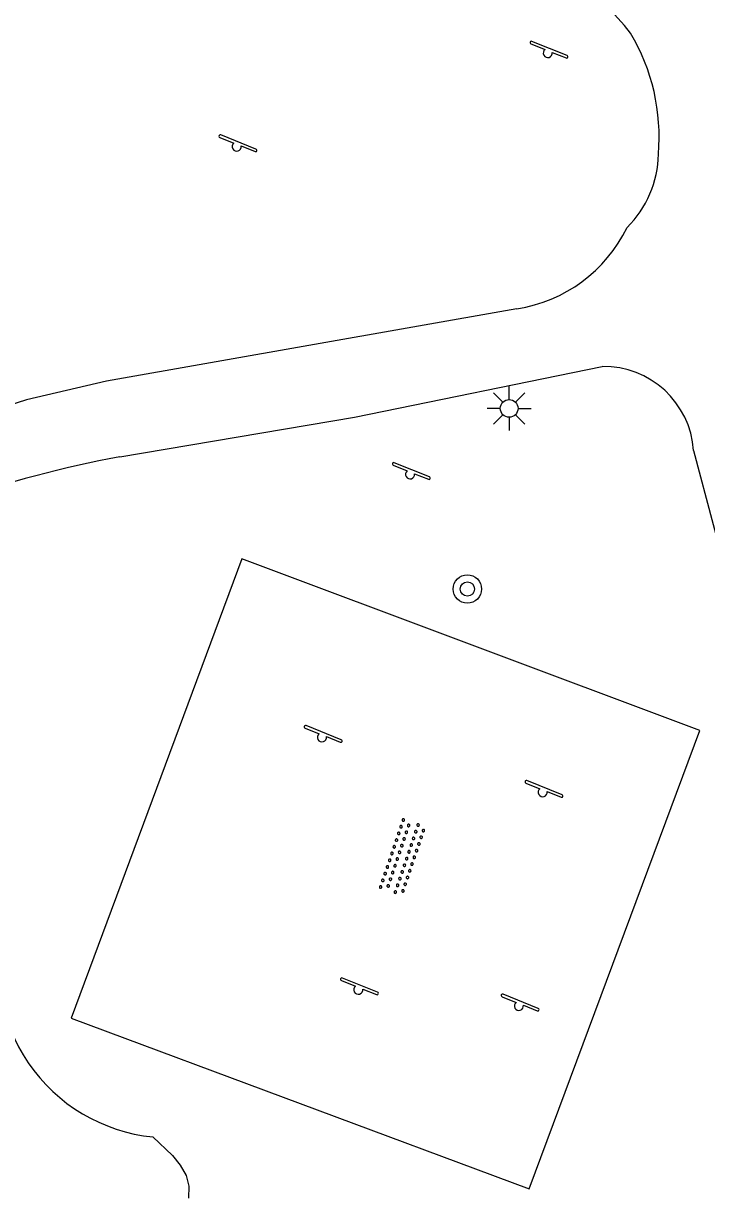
# Model space of a CAD drawing. Extents: x 137999 to 141000, y 397500 to 400501.
# Drawn here: x 138429.41 to 138448.7, y 400412.35 to 400445.38 of the extents above; entities that cross this region are included whole.
import ezdxf

# ---------------------------------------------------------------- set-up
doc = ezdxf.new("R2010")
doc.units = 0
for name, color, linetype in [('gg-knt-verharding', 7, 'Continuous'), ('gt-grn-groengrens', 7, 'Continuous'), ('gt-symb-boom', 7, 'Continuous'), ('gt-symb-lichtmast', 7, 'Continuous'), ('gt-symb-overige verharding', 7, 'Continuous'), ('gt-symb-speelvoorziening', 7, 'Continuous')]:
    doc.layers.add(name, color=color, linetype=linetype)

# ---------------------------------------------------------------- blocks, each defined once
blk = doc.blocks.new('gt0-SV')
at = {"layer": 'gt-symb-speelvoorziening'}
for p, q in [((-0.477, 0.255), (-0.08, 0.096)), ((0.542, -0.076), (-0.449, 0.324)), ((0.125, 0.014), (0.515, -0.143))]:
    blk.add_line(p, q, dxfattribs=at)
for centre, radius, start, end in [((-0.466, 0.291), 0.0369, 63.6251, 252.6602), ((-0.002, -0.005), 0.128, 127.6866, 8.5986), ((0.531, -0.111), 0.0363, 243.5085, 72.5436)]:
    blk.add_arc(centre, radius, start, end, dxfattribs=at)
blk = doc.blocks.new('gt0-OVH')
at = {"layer": 'gt-symb-overige verharding'}
for points in [[(-0.972, 0.298), (-0.967, 0.308), (-0.965, 0.319), (-0.966, 0.33), (-0.971, 0.34), (-0.978, 0.348), (-0.988, 0.353), (-0.999, 0.355), (-1.01, 0.354), (-1.02, 0.349), (-1.028, 0.342), (-1.033, 0.332), (-1.035, 0.321), (-1.034, 0.31), (-1.029, 0.3), (-1.022, 0.292), (-1.012, 0.287), (-1.001, 0.285), (-0.99, 0.286), (-0.98, 0.291)], [(-0.772, 0.298), (-0.767, 0.308), (-0.765, 0.319), (-0.766, 0.33), (-0.771, 0.34), (-0.778, 0.348), (-0.788, 0.353), (-0.799, 0.355), (-0.81, 0.354), (-0.82, 0.349), (-0.828, 0.342), (-0.833, 0.332), (-0.835, 0.321), (-0.834, 0.31), (-0.829, 0.3), (-0.822, 0.292), (-0.812, 0.287), (-0.801, 0.285), (-0.79, 0.286), (-0.78, 0.291)], [(-0.572, 0.298), (-0.567, 0.308), (-0.565, 0.319), (-0.566, 0.33), (-0.571, 0.34), (-0.578, 0.348), (-0.588, 0.353), (-0.599, 0.355), (-0.61, 0.354), (-0.62, 0.349), (-0.628, 0.342), (-0.633, 0.332), (-0.635, 0.321), (-0.634, 0.31), (-0.629, 0.3), (-0.622, 0.292), (-0.612, 0.287), (-0.601, 0.285), (-0.59, 0.286), (-0.58, 0.291)], [(-0.372, 0.298), (-0.367, 0.308), (-0.365, 0.319), (-0.366, 0.33), (-0.371, 0.34), (-0.378, 0.348), (-0.388, 0.353), (-0.399, 0.355), (-0.41, 0.354), (-0.42, 0.349), (-0.428, 0.342), (-0.433, 0.332), (-0.435, 0.321), (-0.434, 0.31), (-0.429, 0.3), (-0.422, 0.292), (-0.412, 0.287), (-0.401, 0.285), (-0.39, 0.286), (-0.38, 0.291)], [(-0.172, 0.298), (-0.167, 0.308), (-0.165, 0.319), (-0.166, 0.33), (-0.171, 0.34), (-0.178, 0.348), (-0.188, 0.353), (-0.199, 0.355), (-0.21, 0.354), (-0.22, 0.349), (-0.228, 0.342), (-0.233, 0.332), (-0.235, 0.321), (-0.234, 0.31), (-0.229, 0.3), (-0.222, 0.292), (-0.212, 0.287), (-0.201, 0.285), (-0.19, 0.286), (-0.18, 0.291)], [(0.028, 0.298), (0.033, 0.308), (0.035, 0.319), (0.034, 0.33), (0.029, 0.34), (0.022, 0.348), (0.012, 0.353), (0.001, 0.355), (-0.01, 0.354), (-0.02, 0.349), (-0.028, 0.342), (-0.033, 0.332), (-0.035, 0.321), (-0.034, 0.31), (-0.029, 0.3), (-0.022, 0.292), (-0.012, 0.287), (-0.001, 0.285), (0.01, 0.286), (0.02, 0.291)], [(0.228, 0.298), (0.233, 0.308), (0.235, 0.319), (0.234, 0.33), (0.229, 0.34), (0.222, 0.348), (0.212, 0.353), (0.201, 0.355), (0.19, 0.354), (0.18, 0.349), (0.172, 0.342), (0.167, 0.332), (0.165, 0.321), (0.166, 0.31), (0.171, 0.3), (0.178, 0.292), (0.188, 0.287), (0.199, 0.285), (0.21, 0.286), (0.22, 0.291)], [(0.428, 0.298), (0.433, 0.308), (0.435, 0.319), (0.434, 0.33), (0.429, 0.34), (0.422, 0.348), (0.412, 0.353), (0.401, 0.355), (0.39, 0.354), (0.38, 0.349), (0.372, 0.342), (0.367, 0.332), (0.365, 0.321), (0.366, 0.31), (0.371, 0.3), (0.378, 0.292), (0.388, 0.287), (0.399, 0.285), (0.41, 0.286), (0.42, 0.291)], [(0.628, 0.298), (0.633, 0.308), (0.635, 0.319), (0.634, 0.33), (0.629, 0.34), (0.622, 0.348), (0.612, 0.353), (0.601, 0.355), (0.59, 0.354), (0.58, 0.349), (0.572, 0.342), (0.567, 0.332), (0.565, 0.321), (0.566, 0.31), (0.571, 0.3), (0.578, 0.292), (0.588, 0.287), (0.599, 0.285), (0.61, 0.286), (0.62, 0.291)], [(0.828, 0.298), (0.833, 0.308), (0.835, 0.319), (0.834, 0.33), (0.829, 0.34), (0.822, 0.348), (0.812, 0.353), (0.801, 0.355), (0.79, 0.354), (0.78, 0.349), (0.772, 0.342), (0.767, 0.332), (0.765, 0.321), (0.766, 0.31), (0.771, 0.3), (0.778, 0.292), (0.788, 0.287), (0.799, 0.285), (0.81, 0.286), (0.82, 0.291)], [(1.028, 0.298), (1.033, 0.308), (1.035, 0.319), (1.034, 0.33), (1.029, 0.34), (1.022, 0.348), (1.012, 0.353), (1.001, 0.355), (0.99, 0.354), (0.98, 0.349), (0.972, 0.342), (0.967, 0.332), (0.965, 0.321), (0.966, 0.31), (0.971, 0.3), (0.978, 0.292), (0.988, 0.287), (0.999, 0.285), (1.01, 0.286), (1.02, 0.291)], [(-0.872, 0.106), (-0.867, 0.116), (-0.865, 0.126), (-0.866, 0.137), (-0.871, 0.147), (-0.878, 0.156), (-0.888, 0.161), (-0.899, 0.163), (-0.91, 0.162), (-0.92, 0.157), (-0.928, 0.15), (-0.933, 0.14), (-0.935, 0.129), (-0.934, 0.118), (-0.929, 0.108), (-0.922, 0.1), (-0.912, 0.095), (-0.901, 0.092), (-0.89, 0.094), (-0.88, 0.098)], [(-0.672, 0.106), (-0.667, 0.116), (-0.665, 0.126), (-0.666, 0.137), (-0.671, 0.147), (-0.678, 0.156), (-0.688, 0.161), (-0.699, 0.163), (-0.71, 0.162), (-0.72, 0.157), (-0.728, 0.15), (-0.733, 0.14), (-0.735, 0.129), (-0.734, 0.118), (-0.729, 0.108), (-0.722, 0.1), (-0.712, 0.095), (-0.701, 0.092), (-0.69, 0.094), (-0.68, 0.098)], [(-0.472, 0.106), (-0.467, 0.116), (-0.465, 0.126), (-0.466, 0.137), (-0.471, 0.147), (-0.478, 0.156), (-0.488, 0.161), (-0.499, 0.163), (-0.51, 0.162), (-0.52, 0.157), (-0.528, 0.15), (-0.533, 0.14), (-0.535, 0.129), (-0.534, 0.118), (-0.529, 0.108), (-0.522, 0.1), (-0.512, 0.095), (-0.501, 0.092), (-0.49, 0.094), (-0.48, 0.098)], [(-0.272, 0.106), (-0.267, 0.116), (-0.265, 0.126), (-0.266, 0.137), (-0.271, 0.147), (-0.278, 0.156), (-0.288, 0.161), (-0.299, 0.163), (-0.31, 0.162), (-0.32, 0.157), (-0.328, 0.15), (-0.333, 0.14), (-0.335, 0.129), (-0.334, 0.118), (-0.329, 0.108), (-0.322, 0.1), (-0.312, 0.095), (-0.301, 0.092), (-0.29, 0.094), (-0.28, 0.098)], [(-0.072, 0.106), (-0.067, 0.116), (-0.065, 0.126), (-0.066, 0.137), (-0.071, 0.147), (-0.078, 0.156), (-0.088, 0.161), (-0.099, 0.163), (-0.11, 0.162), (-0.12, 0.157), (-0.128, 0.15), (-0.133, 0.14), (-0.135, 0.129), (-0.134, 0.118), (-0.129, 0.108), (-0.122, 0.1), (-0.112, 0.095), (-0.101, 0.092), (-0.09, 0.094), (-0.08, 0.098)], [(0.128, 0.106), (0.133, 0.116), (0.135, 0.126), (0.134, 0.137), (0.129, 0.147), (0.122, 0.156), (0.112, 0.161), (0.101, 0.163), (0.09, 0.162), (0.08, 0.157), (0.072, 0.15), (0.067, 0.14), (0.065, 0.129), (0.066, 0.118), (0.071, 0.108), (0.078, 0.1), (0.088, 0.095), (0.099, 0.092), (0.11, 0.094), (0.12, 0.098)], [(0.328, 0.106), (0.333, 0.116), (0.335, 0.126), (0.334, 0.137), (0.329, 0.147), (0.322, 0.156), (0.312, 0.161), (0.301, 0.163), (0.29, 0.162), (0.28, 0.157), (0.272, 0.15), (0.267, 0.14), (0.265, 0.129), (0.266, 0.118), (0.271, 0.108), (0.278, 0.1), (0.288, 0.095), (0.299, 0.092), (0.31, 0.094), (0.32, 0.098)], [(0.528, 0.106), (0.533, 0.116), (0.535, 0.126), (0.534, 0.137), (0.529, 0.147), (0.522, 0.156), (0.512, 0.161), (0.501, 0.163), (0.49, 0.162), (0.48, 0.157), (0.472, 0.15), (0.467, 0.14), (0.465, 0.129), (0.466, 0.118), (0.471, 0.108), (0.478, 0.1), (0.488, 0.095), (0.499, 0.092), (0.51, 0.094), (0.52, 0.098)], [(0.728, 0.106), (0.733, 0.116), (0.735, 0.126), (0.734, 0.137), (0.729, 0.147), (0.722, 0.156), (0.712, 0.161), (0.701, 0.163), (0.69, 0.162), (0.68, 0.157), (0.672, 0.15), (0.667, 0.14), (0.665, 0.129), (0.666, 0.118), (0.671, 0.108), (0.678, 0.1), (0.688, 0.095), (0.699, 0.092), (0.71, 0.094), (0.72, 0.098)], [(0.928, 0.106), (0.933, 0.116), (0.935, 0.126), (0.934, 0.137), (0.929, 0.147), (0.922, 0.156), (0.912, 0.161), (0.901, 0.163), (0.89, 0.162), (0.88, 0.157), (0.872, 0.15), (0.867, 0.14), (0.865, 0.129), (0.866, 0.118), (0.871, 0.108), (0.878, 0.1), (0.888, 0.095), (0.899, 0.092), (0.91, 0.094), (0.92, 0.098)], [(-0.972, -0.142), (-0.967, -0.132), (-0.965, -0.121), (-0.966, -0.11), (-0.971, -0.1), (-0.978, -0.092), (-0.988, -0.087), (-0.999, -0.085), (-1.01, -0.086), (-1.02, -0.091), (-1.028, -0.098), (-1.033, -0.108), (-1.035, -0.119), (-1.034, -0.13), (-1.029, -0.14), (-1.022, -0.148), (-1.012, -0.153), (-1.001, -0.155), (-0.99, -0.154), (-0.98, -0.149)], [(-0.872, -0.334), (-0.867, -0.324), (-0.865, -0.314), (-0.866, -0.303), (-0.871, -0.293), (-0.878, -0.284), (-0.888, -0.279), (-0.899, -0.277), (-0.91, -0.278), (-0.92, -0.283), (-0.928, -0.29), (-0.933, -0.3), (-0.935, -0.311), (-0.934, -0.322), (-0.929, -0.332), (-0.922, -0.34), (-0.912, -0.345), (-0.901, -0.348), (-0.89, -0.346), (-0.88, -0.342)], [(-0.772, -0.142), (-0.767, -0.132), (-0.765, -0.121), (-0.766, -0.11), (-0.771, -0.1), (-0.778, -0.092), (-0.788, -0.087), (-0.799, -0.085), (-0.81, -0.086), (-0.82, -0.091), (-0.828, -0.098), (-0.833, -0.108), (-0.835, -0.119), (-0.834, -0.13), (-0.829, -0.14), (-0.822, -0.148), (-0.812, -0.153), (-0.801, -0.155), (-0.79, -0.154), (-0.78, -0.149)], [(-0.672, -0.334), (-0.667, -0.324), (-0.665, -0.314), (-0.666, -0.303), (-0.671, -0.293), (-0.678, -0.284), (-0.688, -0.279), (-0.699, -0.277), (-0.71, -0.278), (-0.72, -0.283), (-0.728, -0.29), (-0.733, -0.3), (-0.735, -0.311), (-0.734, -0.322), (-0.729, -0.332), (-0.722, -0.34), (-0.712, -0.345), (-0.701, -0.348), (-0.69, -0.346), (-0.68, -0.342)], [(-0.572, -0.142), (-0.567, -0.132), (-0.565, -0.121), (-0.566, -0.11), (-0.571, -0.1), (-0.578, -0.092), (-0.588, -0.087), (-0.599, -0.085), (-0.61, -0.086), (-0.62, -0.091), (-0.628, -0.098), (-0.633, -0.108), (-0.635, -0.119), (-0.634, -0.13), (-0.629, -0.14), (-0.622, -0.148), (-0.612, -0.153), (-0.601, -0.155), (-0.59, -0.154), (-0.58, -0.149)], [(-0.472, -0.334), (-0.467, -0.324), (-0.465, -0.314), (-0.466, -0.303), (-0.471, -0.293), (-0.478, -0.284), (-0.488, -0.279), (-0.499, -0.277), (-0.51, -0.278), (-0.52, -0.283), (-0.528, -0.29), (-0.533, -0.3), (-0.535, -0.311), (-0.534, -0.322), (-0.529, -0.332), (-0.522, -0.34), (-0.512, -0.345), (-0.501, -0.348), (-0.49, -0.346), (-0.48, -0.342)], [(-0.372, -0.142), (-0.367, -0.132), (-0.365, -0.121), (-0.366, -0.11), (-0.371, -0.1), (-0.378, -0.092), (-0.388, -0.087), (-0.399, -0.085), (-0.41, -0.086), (-0.42, -0.091), (-0.428, -0.098), (-0.433, -0.108), (-0.435, -0.119), (-0.434, -0.13), (-0.429, -0.14), (-0.422, -0.148), (-0.412, -0.153), (-0.401, -0.155), (-0.39, -0.154), (-0.38, -0.149)], [(-0.272, -0.334), (-0.267, -0.324), (-0.265, -0.314), (-0.266, -0.303), (-0.271, -0.293), (-0.278, -0.284), (-0.288, -0.279), (-0.299, -0.277), (-0.31, -0.278), (-0.32, -0.283), (-0.328, -0.29), (-0.333, -0.3), (-0.335, -0.311), (-0.334, -0.322), (-0.329, -0.332), (-0.322, -0.34), (-0.312, -0.345), (-0.301, -0.348), (-0.29, -0.346), (-0.28, -0.342)], [(-0.172, -0.142), (-0.167, -0.132), (-0.165, -0.121), (-0.166, -0.11), (-0.171, -0.1), (-0.178, -0.092), (-0.188, -0.087), (-0.199, -0.085), (-0.21, -0.086), (-0.22, -0.091), (-0.228, -0.098), (-0.233, -0.108), (-0.235, -0.119), (-0.234, -0.13), (-0.229, -0.14), (-0.222, -0.148), (-0.212, -0.153), (-0.201, -0.155), (-0.19, -0.154), (-0.18, -0.149)], [(-0.072, -0.334), (-0.067, -0.324), (-0.065, -0.314), (-0.066, -0.303), (-0.071, -0.293), (-0.078, -0.284), (-0.088, -0.279), (-0.099, -0.277), (-0.11, -0.278), (-0.12, -0.283), (-0.128, -0.29), (-0.133, -0.3), (-0.135, -0.311), (-0.134, -0.322), (-0.129, -0.332), (-0.122, -0.34), (-0.112, -0.345), (-0.101, -0.348), (-0.09, -0.346), (-0.08, -0.342)], [(0.028, -0.142), (0.033, -0.132), (0.035, -0.121), (0.034, -0.11), (0.029, -0.1), (0.022, -0.092), (0.012, -0.087), (0.001, -0.085), (-0.01, -0.086), (-0.02, -0.091), (-0.028, -0.098), (-0.033, -0.108), (-0.035, -0.119), (-0.034, -0.13), (-0.029, -0.14), (-0.022, -0.148), (-0.012, -0.153), (-0.001, -0.155), (0.01, -0.154), (0.02, -0.149)], [(0.128, -0.334), (0.133, -0.324), (0.135, -0.314), (0.134, -0.303), (0.129, -0.293), (0.122, -0.284), (0.112, -0.279), (0.101, -0.277), (0.09, -0.278), (0.08, -0.283), (0.072, -0.29), (0.067, -0.3), (0.065, -0.311), (0.066, -0.322), (0.071, -0.332), (0.078, -0.34), (0.088, -0.345), (0.099, -0.348), (0.11, -0.346), (0.12, -0.342)], [(0.228, -0.142), (0.233, -0.132), (0.235, -0.121), (0.234, -0.11), (0.229, -0.1), (0.222, -0.092), (0.212, -0.087), (0.201, -0.085), (0.19, -0.086), (0.18, -0.091), (0.172, -0.098), (0.167, -0.108), (0.165, -0.119), (0.166, -0.13), (0.171, -0.14), (0.178, -0.148), (0.188, -0.153), (0.199, -0.155), (0.21, -0.154), (0.22, -0.149)], [(0.328, -0.334), (0.333, -0.324), (0.335, -0.314), (0.334, -0.303), (0.329, -0.293), (0.322, -0.284), (0.312, -0.279), (0.301, -0.277), (0.29, -0.278), (0.28, -0.283), (0.272, -0.29), (0.267, -0.3), (0.265, -0.311), (0.266, -0.322), (0.271, -0.332), (0.278, -0.34), (0.288, -0.345), (0.299, -0.348), (0.31, -0.346), (0.32, -0.342)], [(0.428, -0.142), (0.433, -0.132), (0.435, -0.121), (0.434, -0.11), (0.429, -0.1), (0.422, -0.092), (0.412, -0.087), (0.401, -0.085), (0.39, -0.086), (0.38, -0.091), (0.372, -0.098), (0.367, -0.108), (0.365, -0.119), (0.366, -0.13), (0.371, -0.14), (0.378, -0.148), (0.388, -0.153), (0.399, -0.155), (0.41, -0.154), (0.42, -0.149)], [(0.528, -0.334), (0.533, -0.324), (0.535, -0.314), (0.534, -0.303), (0.529, -0.293), (0.522, -0.284), (0.512, -0.279), (0.501, -0.277), (0.49, -0.278), (0.48, -0.283), (0.472, -0.29), (0.467, -0.3), (0.465, -0.311), (0.466, -0.322), (0.471, -0.332), (0.478, -0.34), (0.488, -0.345), (0.499, -0.348), (0.51, -0.346), (0.52, -0.342)], [(0.628, -0.142), (0.633, -0.132), (0.635, -0.121), (0.634, -0.11), (0.629, -0.1), (0.622, -0.092), (0.612, -0.087), (0.601, -0.085), (0.59, -0.086), (0.58, -0.091), (0.572, -0.098), (0.567, -0.108), (0.565, -0.119), (0.566, -0.13), (0.571, -0.14), (0.578, -0.148), (0.588, -0.153), (0.599, -0.155), (0.61, -0.154), (0.62, -0.149)], [(0.728, -0.334), (0.733, -0.324), (0.735, -0.314), (0.734, -0.303), (0.729, -0.293), (0.722, -0.284), (0.712, -0.279), (0.701, -0.277), (0.69, -0.278), (0.68, -0.283), (0.672, -0.29), (0.667, -0.3), (0.665, -0.311), (0.666, -0.322), (0.671, -0.332), (0.678, -0.34), (0.688, -0.345), (0.699, -0.348), (0.71, -0.346), (0.72, -0.342)], [(0.828, -0.142), (0.833, -0.132), (0.835, -0.121), (0.834, -0.11), (0.829, -0.1), (0.822, -0.092), (0.812, -0.087), (0.801, -0.085), (0.79, -0.086), (0.78, -0.091), (0.772, -0.098), (0.767, -0.108), (0.765, -0.119), (0.766, -0.13), (0.771, -0.14), (0.778, -0.148), (0.788, -0.153), (0.799, -0.155), (0.81, -0.154), (0.82, -0.149)], [(0.928, -0.334), (0.933, -0.324), (0.935, -0.314), (0.934, -0.303), (0.929, -0.293), (0.922, -0.284), (0.912, -0.279), (0.901, -0.277), (0.89, -0.278), (0.88, -0.283), (0.872, -0.29), (0.867, -0.3), (0.865, -0.311), (0.866, -0.322), (0.871, -0.332), (0.878, -0.34), (0.888, -0.345), (0.899, -0.348), (0.91, -0.346), (0.92, -0.342)], [(1.028, -0.142), (1.033, -0.132), (1.035, -0.121), (1.034, -0.11), (1.029, -0.1), (1.022, -0.092), (1.012, -0.087), (1.001, -0.085), (0.99, -0.086), (0.98, -0.091), (0.972, -0.098), (0.967, -0.108), (0.965, -0.119), (0.966, -0.13), (0.971, -0.14), (0.978, -0.148), (0.988, -0.153), (0.999, -0.155), (1.01, -0.154), (1.02, -0.149)]]:
    blk.add_lwpolyline(points, close=True, dxfattribs=at)
blk = doc.blocks.new('gt0-BOOM')
at = {"layer": 'gt-symb-boom'}
for radius in [0.4, 0.2]:
    blk.add_circle((0, 0), radius, dxfattribs=at)
blk = doc.blocks.new('gt0-LMAST')
at = {"layer": 'gt-symb-lichtmast'}
for p, q in [((-0.182, 0.173), (-0.447, 0.438)), ((-0.005, 0.246), (-0.005, 0.621)), ((0.172, 0.173), (0.437, 0.438)), ((-0.255, -0.004), (-0.63, -0.004)), ((-0.182, -0.181), (-0.447, -0.446)), ((-0.005, -0.254), (-0.005, -0.629)), ((0.437, -0.446), (0.172, -0.181)), ((0.245, -0.004), (0.62, -0.004))]:
    blk.add_line(p, q, dxfattribs=at)
blk.add_circle((-0.005, -0.004), 0.25, dxfattribs=at)

msp = doc.modelspace()

# ---------------------------------------------------------------- linework, layer by layer
at = {"layer": 'gg-knt-verharding'}
for p, q in [((138448.332, 400433.324), (138449.629, 400428.424)), ((138446.889, 400421.071), (138448.511, 400425.423)), ((138443.69, 400412.487), (138446.889, 400421.071))]:
    msp.add_line(p, q, dxfattribs=at)
for points in [[(138443.346, 400437.329), (138431.756, 400435.286), (138429.5, 400434.755), (138427.293, 400434.047), (138425.062, 400433.1), (138423.166, 400432.167)], [(138432.138, 400433.147), (138438.759, 400434.265), (138445.751, 400435.696)], [(138448.511, 400425.423), (138435.583, 400430.271), (138430.764, 400417.3), (138443.69, 400412.487)]]:
    msp.add_lwpolyline(points, dxfattribs=at)
for centre, radius, start, end in [((138438.703, 400438.844), 10.045, 38.5654, 63.9324), ((138441.628, 400442.175), 5.734, 355.1464, 30.7374), ((138444.356, 400441.747), 2.987, 314.683, 358.9131), ((138442.715, 400441.439), 4.158, 278.7236, 334.1029), ((138445.803, 400433.162), 2.534, 3.6587, 91.1738), ((138437.628, 400403.049), 30.595, 100.3381, 118.5826)]:
    msp.add_arc(centre, radius, start, end, dxfattribs=at)
at = {"layer": 'gt-grn-groengrens'}
msp.add_lwpolyline([(138433.067, 400413.948), (138433.619, 400413.428), (138433.837, 400413.153), (138434.004, 400412.857), (138434.079, 400412.558), (138434.076, 400412.217)], dxfattribs=at)
msp.add_arc((138433.557, 400418.776), 4.852, 164.4916, 264.208, dxfattribs=at)

# ---------------------------------------------------------------- block references
at = {"layer": 'gt-symb-boom'}
msp.add_blockref('gt0-BOOM', (138441.947, 400429.417), dxfattribs=at)
at = {"layer": 'gt-symb-lichtmast'}
msp.add_blockref('gt0-LMAST', (138443.132, 400434.519), dxfattribs=at)
at = {"layer": 'gt-symb-overige verharding', "rotation": 71.27513193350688}
msp.add_blockref('gt0-OVH', (138440.121, 400421.847), dxfattribs=at)
at = {"layer": 'gt-symb-speelvoorziening'}
for p in [(138444.219, 400444.552), (138435.437, 400441.91), (138440.332, 400432.657), (138437.844, 400425.236), (138444.077, 400423.684), (138438.868, 400418.11), (138443.403, 400417.653)]:
    msp.add_blockref('gt0-SV', p, dxfattribs=at)

doc.saveas('drawing.dxf')
